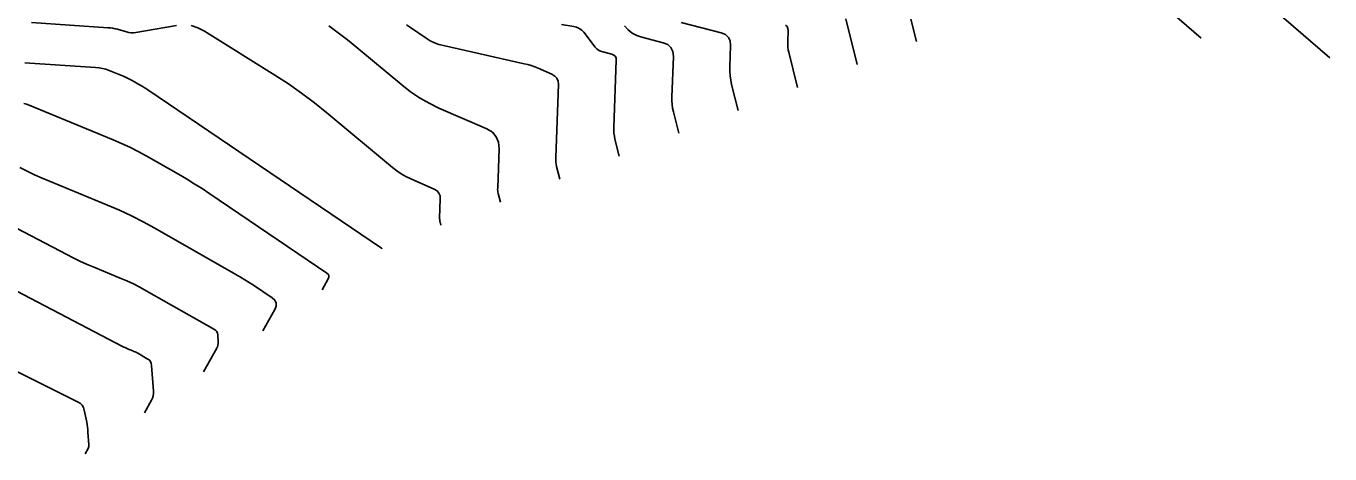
# Model space of a CAD drawing. Extents: x 1354696 to 1366163, y 660729 to 670380.
# Drawn here: x 1361021.2 to 1361163, y 664436.8 to 664483.3 of the extents above; entities that cross this region are included whole.
import ezdxf

# ---------------------------------------------------------------- set-up
doc = ezdxf.new("R2010")
doc.units = 0
doc.layers.add('R_Contours', color=7, linetype='Continuous')

msp = doc.modelspace()

# ---------------------------------------------------------------- linework, layer by layer
at = {"layer": 'R_Contours'}
for points in [[(1361148.97, 664481.94), (1361140.47, 664489.3)], [(1361152.95, 664488.47), (1361162.96, 664479.8)], [(1361110.31, 664484.04), (1361111.54, 664479.09)], [(1361117.4, 664484.02), (1361118, 664481.59)], [(1361037.54, 664483.33), (1361033.11, 664482.57), (1361032.86, 664482.54), (1361032.6, 664482.54), (1361032.36, 664482.57), (1361032.11, 664482.63), (1361031.12, 664482.92), (1361030.87, 664482.98), (1361030.62, 664483.03), (1361030.37, 664483.07), (1361030.11, 664483.09), (1361021.78, 664483.64)], [(1361066.3, 664461.62), (1361066.18, 664462.08), (1361066.17, 664462.16), (1361066.16, 664462.23), (1361066.15, 664462.31), (1361066.15, 664462.39), (1361066.23, 664464.48), (1361066.2, 664464.83), (1361066.08, 664465.12), (1361065.87, 664465.35), (1361065.57, 664465.53), (1361063.02, 664466.65), (1361062.49, 664466.9), (1361061.98, 664467.19), (1361061.5, 664467.52), (1361061.03, 664467.88), (1361053.89, 664473.85), (1361052.54, 664474.94), (1361051.14, 664475.99), (1361049.71, 664476.99), (1361048.25, 664477.94), (1361040.6, 664482.72), (1361039.88, 664483.09), (1361039.13, 664483.32)], [(1361072.76, 664464.12), (1361072.53, 664465.05), (1361072.5, 664465.2), (1361072.48, 664465.36), (1361072.46, 664465.52), (1361072.47, 664465.68), (1361072.62, 664469.94), (1361072.56, 664470.65), (1361072.31, 664471.24), (1361071.89, 664471.72), (1361071.28, 664472.08), (1361066.08, 664474.36), (1361065, 664474.88), (1361063.97, 664475.47), (1361062.98, 664476.13), (1361062.03, 664476.87), (1361057.15, 664480.95), (1361056.15, 664481.76), (1361055.13, 664482.55), (1361054.1, 664483.31)], [(1361079.22, 664466.61), (1361078.88, 664468.02), (1361078.83, 664468.25), (1361078.79, 664468.49), (1361078.78, 664468.73), (1361078.78, 664468.97), (1361079.07, 664476.9), (1361079.03, 664477.27), (1361078.9, 664477.59), (1361078.68, 664477.84), (1361078.36, 664478.03), (1361076.87, 664478.68), (1361076.5, 664478.84), (1361076.12, 664478.97), (1361075.73, 664479.09), (1361075.34, 664479.18), (1361066.58, 664481.14), (1361066.08, 664481.27), (1361065.6, 664481.45), (1361065.14, 664481.68), (1361064.7, 664481.95), (1361062.99, 664483.11), (1361062.56, 664483.4)], [(1361085.69, 664469.11), (1361085.22, 664470.99), (1361085.16, 664471.3), (1361085.11, 664471.61), (1361085.09, 664471.93), (1361085.09, 664472.25), (1361085.36, 664479.57), (1361085.34, 664479.8), (1361085.25, 664479.98), (1361085.1, 664480.12), (1361084.88, 664480.2), (1361083.89, 664480.46), (1361083.66, 664480.54), (1361083.44, 664480.66), (1361083.25, 664480.81), (1361083.08, 664480.99), (1361081.82, 664482.6), (1361081.6, 664482.84), (1361081.34, 664483.02), (1361081.05, 664483.16), (1361080.73, 664483.23), (1361079.39, 664483.43)], [(1361086.26, 664483.29), (1361086.66, 664482.86), (1361087.1, 664482.51), (1361087.6, 664482.24), (1361088.15, 664482.06), (1361090.46, 664481.46), (1361090.96, 664481.26), (1361091.31, 664480.94), (1361091.51, 664480.51), (1361091.57, 664479.97), (1361091.4, 664475.54), (1361091.4, 664475.14), (1361091.43, 664474.74), (1361091.48, 664474.35), (1361091.57, 664473.95), (1361092.15, 664471.61)], [(1361092.41, 664483.65), (1361096.78, 664482.52), (1361097.24, 664482.34), (1361097.57, 664482.04), (1361097.75, 664481.65), (1361097.8, 664481.15), (1361097.72, 664478.83), (1361097.71, 664478.35), (1361097.75, 664477.87), (1361097.81, 664477.39), (1361097.91, 664476.92), (1361098.61, 664474.1)], [(1361103.75, 664483.38), (1361103.93, 664483.23), (1361104.03, 664483.02), (1361104.05, 664482.75), (1361104.01, 664481.58), (1361104.01, 664481.28), (1361104.03, 664480.99), (1361104.07, 664480.7), (1361104.13, 664480.42), (1361105.07, 664476.6)], [(1361021.07, 664479.29), (1361028.75, 664478.78), (1361029.13, 664478.74), (1361029.49, 664478.67), (1361029.85, 664478.57), (1361030.21, 664478.45), (1361031.86, 664477.77), (1361032.08, 664477.67), (1361032.3, 664477.57), (1361032.52, 664477.46), (1361032.74, 664477.34), (1361033.59, 664476.85), (1361033.8, 664476.73), (1361034.01, 664476.6), (1361034.21, 664476.47), (1361034.42, 664476.34), (1361059.85, 664459.12), (1361059.86, 664459.12), (1361059.86, 664459.11), (1361059.86, 664459.11), (1361059.86, 664459.1), (1361059.84, 664459.06)], [(1361020.96, 664474.85), (1361021.24, 664474.77), (1361021.52, 664474.67), (1361030.64, 664470.91), (1361031.56, 664470.52), (1361032.47, 664470.09), (1361033.37, 664469.63), (1361034.25, 664469.15), (1361037.75, 664467.16), (1361038.62, 664466.66), (1361039.48, 664466.13), (1361040.32, 664465.6), (1361041.16, 664465.04), (1361053.89, 664456.42), (1361054.04, 664456.29), (1361054.12, 664456.14), (1361054.12, 664455.97), (1361054.05, 664455.78), (1361053.39, 664454.6)], [(1361020.51, 664467.9), (1361021.3, 664467.5), (1361022.11, 664467.11), (1361022.92, 664466.75), (1361023.74, 664466.4), (1361030.04, 664463.8), (1361031.35, 664463.24), (1361032.65, 664462.63), (1361033.92, 664461.99), (1361035.18, 664461.3), (1361044.01, 664456.27), (1361044.49, 664455.99), (1361044.97, 664455.7), (1361045.44, 664455.41), (1361045.9, 664455.1), (1361047.93, 664453.73), (1361048.22, 664453.46), (1361048.37, 664453.16), (1361048.37, 664452.83), (1361048.23, 664452.46), (1361046.94, 664450.14)], [(1361040.49, 664445.68), (1361041.92, 664448.24), (1361042, 664448.41), (1361042.05, 664448.58), (1361042.08, 664448.76), (1361042.08, 664448.95), (1361042.02, 664449.71), (1361041.99, 664449.89), (1361041.92, 664450.05), (1361041.81, 664450.18), (1361041.67, 664450.28), (1361034.25, 664454.5), (1361033.56, 664454.88), (1361032.85, 664455.24), (1361032.14, 664455.57), (1361031.41, 664455.88), (1361028.48, 664457.09), (1361027.75, 664457.4), (1361027.03, 664457.72), (1361026.32, 664458.07), (1361025.62, 664458.42), (1361013.1, 664464.95)], [(1361034.05, 664441.22), (1361034.81, 664442.6), (1361034.92, 664442.83), (1361035, 664443.07), (1361035.03, 664443.32), (1361035.03, 664443.58), (1361034.84, 664446.36), (1361034.79, 664446.59), (1361034.7, 664446.8), (1361034.56, 664446.97), (1361034.37, 664447.11), (1361033.33, 664447.7), (1361033.19, 664447.77), (1361033.06, 664447.84), (1361032.92, 664447.9), (1361032.78, 664447.96), (1361032.23, 664448.19), (1361032.09, 664448.25), (1361031.95, 664448.31), (1361031.81, 664448.38), (1361031.68, 664448.45), (1361015.57, 664456.85)], [(1361027.6, 664436.76), (1361027.93, 664437.34), (1361027.97, 664437.44), (1361028, 664437.55), (1361028.02, 664437.65), (1361028.02, 664437.76), (1361027.92, 664439.14), (1361027.9, 664439.41), (1361027.87, 664439.68), (1361027.83, 664439.94), (1361027.78, 664440.2), (1361027.52, 664441.51), (1361027.43, 664441.8), (1361027.29, 664442.04), (1361027.09, 664442.24), (1361026.84, 664442.4), (1361011.92, 664449.8)]]:
    msp.add_lwpolyline(points, dxfattribs=at)

doc.saveas('drawing.dxf')
